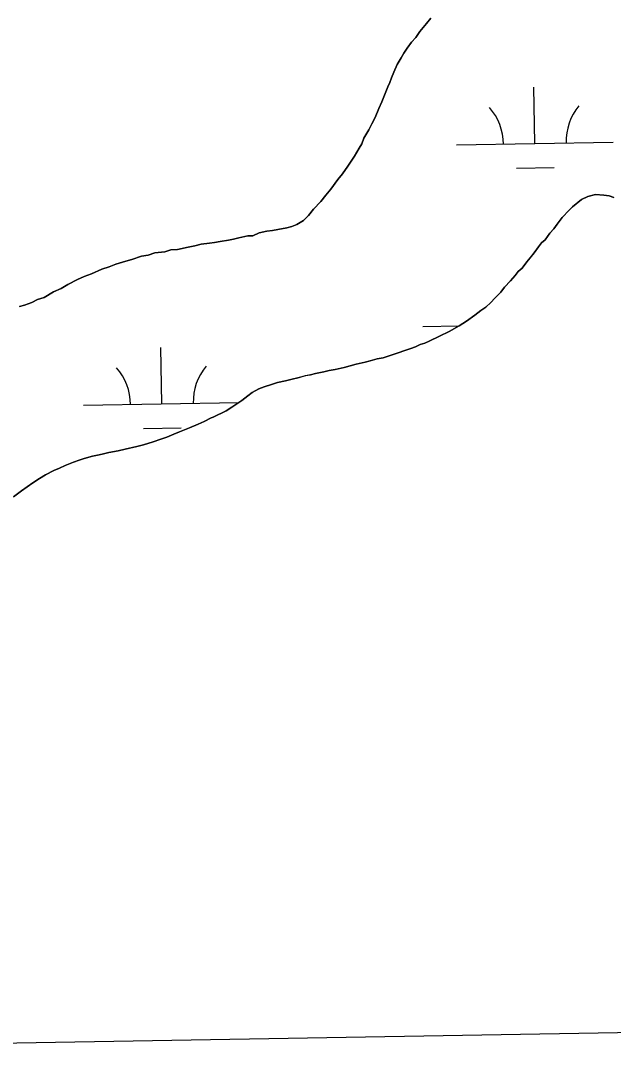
# Model space of a CAD drawing. Extents: x 3887375 to 3925618, y 296674 to 322633.
# Drawn here: x 3913667 to 3914045, y 302483 to 303136 of the extents above; entities that cross this region are included whole.
import ezdxf

# ---------------------------------------------------------------- set-up
doc = ezdxf.new("R2010")
doc.units = 0
for name, color, linetype in [('V-GRID-FRAM', 7, 'Continuous'), ('V-TOPO-SHOR', 7, 'Continuous'), ('V-WETL-SWMP', 7, 'Continuous')]:
    doc.layers.add(name, color=color, linetype=linetype)

msp = doc.modelspace()

# ---------------------------------------------------------------- linework, layer by layer
at = {"layer": 'V-GRID-FRAM'}
msp.add_lwpolyline([(3891343.33, 320285.84), (3923192.81, 320832.52), (3923512.79, 302652.88), (3891647.44, 302105.93), (3891343.33, 320285.84)], dxfattribs=at)
at = {"layer": 'V-TOPO-SHOR'}
for points in [[(3913929.04, 303137.29), (3913926.21, 303133.72), (3913921.97, 303128.73), (3913919.5, 303124.81), (3913916.67, 303121.96), (3913913.84, 303118.03), (3913911.72, 303114.83), (3913909.96, 303111.98), (3913907.49, 303107.7), (3913905.38, 303102.72), (3913903.97, 303099.16), (3913902.92, 303096.31), (3913901.51, 303093.46), (3913899.4, 303088.12), (3913897.64, 303083.85), (3913895.88, 303079.58), (3913893.42, 303073.88), (3913891.3, 303069.96), (3913889.54, 303066.04), (3913886.36, 303060.7), (3913884.95, 303057.14), (3913883.19, 303054.29), (3913880.37, 303049.3), (3913878.25, 303046.1), (3913876.13, 303042.89), (3913872.6, 303037.9), (3913869.77, 303034.33), (3913865.17, 303028.27), (3913861.99, 303024.35), (3913858.81, 303020.43), (3913854.21, 303015.43), (3913851.03, 303011.51), (3913847.84, 303008.3), (3913843.59, 303005.79), (3913840.4, 303004.35), (3913837.2, 303003.63), (3913831.52, 303002.54), (3913827.97, 303001.82), (3913824.42, 303001.45), (3913819.45, 303000.36), (3913815.54, 302998.56), (3913812.34, 302998.55), (3913806.66, 302997.1), (3913803.11, 302996.38), (3913799.92, 302995.66), (3913794.59, 302994.92), (3913791.04, 302994.2), (3913787.84, 302993.83), (3913782.51, 302993.1), (3913778.61, 302992.01), (3913774.35, 302991.29), (3913767.6, 302989.83), (3913763.34, 302989.46), (3913759.43, 302988.38), (3913753.04, 302987.64), (3913748.78, 302986.2), (3913744.52, 302985.47), (3913738.48, 302983.31), (3913734.58, 302982.23), (3913728.19, 302980.43), (3913723.93, 302978.64), (3913719.32, 302977.19), (3913712.58, 302974.32), (3913707.97, 302972.53), (3913703.71, 302970.73), (3913697.68, 302967.51), (3913693.43, 302965), (3913688.46, 302962.85), (3913682.43, 302959.27), (3913678.17, 302957.83), (3913674.63, 302956.04), (3913670.02, 302954.24), (3913666.82, 302953.52)], [(3913790.26, 302882.84), (3913798.6, 302886.92), (3913802.15, 302889.24), (3913805.87, 302891.75), (3913808.53, 302893.54), (3913812.25, 302896.57), (3913815.08, 302898.54), (3913819.33, 302901.04), (3913822.71, 302902.12), (3913827.32, 302903.74), (3913831.23, 302905.01), (3913836.37, 302906.09), (3913839.75, 302906.99), (3913845.07, 302908.26), (3913849.15, 302909.35), (3913852.17, 302909.89), (3913855.54, 302910.79), (3913860.7, 302911.7), (3913864.25, 302912.61), (3913867.97, 302913.33), (3913873.66, 302914.6), (3913877.56, 302915.68), (3913881.46, 302916.59), (3913887.15, 302917.86), (3913890.34, 302918.76), (3913894.78, 302920.02), (3913898.51, 302920.75), (3913905.6, 302923.09), (3913908.8, 302924.17), (3913911.82, 302925.24), (3913916.25, 302926.68), (3913919.27, 302927.76), (3913922.11, 302929.2), (3913925.12, 302930.1), (3913927.96, 302931.35), (3913934.52, 302934.58), (3913940.73, 302937.45), (3913946.94, 302941.03), (3913951.72, 302944.07), (3913957.03, 302948), (3913960.93, 302950.86), (3913963.94, 302953.01), (3913967.13, 302956.04), (3913969.78, 302958.72), (3913973.5, 302962.64), (3913975.97, 302965.85), (3913979.69, 302969.78), (3913982.7, 302973.16), (3913984.64, 302975.66), (3913987.12, 302977.8), (3913990.12, 302981.9), (3913992.42, 302984.76), (3913994.72, 302987.61), (3913997.54, 302991.53), (3913999.49, 302994.03), (3914001.79, 302995.99), (3914004.79, 303000.09), (3914007.27, 303002.94), (3914009.39, 303005.97), (3914012.57, 303010.07), (3914017.17, 303014.89), (3914019.29, 303017.03), (3914024.96, 303021.67), (3914029.04, 303023.47), (3914034.01, 303024.73), (3914039.17, 303024.4), (3914042.72, 303023.88), (3914045.57, 303022.83)], [(3913663.06, 302832.14), (3913668.02, 302835.89), (3913675.29, 302841.07), (3913679.54, 302843.76), (3913683.26, 302846.08), (3913688.76, 302848.95), (3913692.31, 302850.38), (3913695.86, 302852), (3913701.18, 302854.15), (3913704.73, 302855.41), (3913708.1, 302856.49), (3913713.25, 302857.93), (3913716.44, 302858.66), (3913719.46, 302859.38), (3913723.72, 302860.29), (3913729.58, 302861.38), (3913734.2, 302862.46), (3913741.65, 302864.27), (3913745.73, 302865.18), (3913751.95, 302867.16), (3913756.91, 302868.78), (3913760.64, 302870.04), (3913765.25, 302872.01), (3913768.8, 302873.45), (3913775.19, 302876.14), (3913780.68, 302878.47), (3913784.59, 302880.09), (3913789.02, 302882.42), (3913790.26, 302882.84)]]:
    msp.add_lwpolyline(points, dxfattribs=at)
at = {"layer": 'V-WETL-SWMP'}
for p, q in [((3913921.97, 303128.73), (3913926.21, 303133.72)), ((3913926.21, 303133.72), (3913929.04, 303137.29)), ((3913916.67, 303121.96), (3913919.5, 303124.81)), ((3913919.5, 303124.81), (3913921.97, 303128.73)), ((3913913.84, 303118.03), (3913916.67, 303121.96)), ((3913907.49, 303107.7), (3913909.96, 303111.98)), ((3913909.96, 303111.98), (3913911.72, 303114.83)), ((3913911.72, 303114.83), (3913913.84, 303118.03)), ((3913905.38, 303102.72), (3913907.49, 303107.7)), ((3913902.92, 303096.31), (3913903.97, 303099.16)), ((3913903.97, 303099.16), (3913905.38, 303102.72)), ((3913899.4, 303088.12), (3913901.51, 303093.46)), ((3913901.51, 303093.46), (3913902.92, 303096.31)), ((3913995.22, 303057.33), (3913994.6, 303093.32)), ((3913897.64, 303083.85), (3913899.4, 303088.12)), ((3913893.41, 303073.88), (3913895.88, 303079.58)), ((3913895.88, 303079.58), (3913897.64, 303083.85)), ((3913891.3, 303069.96), (3913893.41, 303073.88)), ((3913886.36, 303060.7), (3913889.54, 303066.04)), ((3913889.54, 303066.04), (3913891.3, 303069.96)), ((3913884.96, 303057.14), (3913886.36, 303060.7)), ((3913880.37, 303049.3), (3913883.19, 303054.29)), ((3913883.19, 303054.29), (3913884.96, 303057.14)), ((3913945.22, 303056.47), (3914045.21, 303058.19)), ((3913878.25, 303046.1), (3913880.37, 303049.3)), ((3913872.6, 303037.9), (3913876.13, 303042.89)), ((3913876.13, 303042.89), (3913878.25, 303046.1)), ((3913983.48, 303041.69), (3914007.48, 303042.1)), ((3913865.17, 303028.27), (3913869.77, 303034.33)), ((3913869.77, 303034.33), (3913872.6, 303037.9)), ((3913861.99, 303024.35), (3913865.17, 303028.27)), ((3913854.21, 303015.43), (3913858.81, 303020.42)), ((3913858.81, 303020.42), (3913861.99, 303024.35)), ((3914024.96, 303021.68), (3914019.29, 303017.03)), ((3914029.04, 303023.47), (3914024.96, 303021.68)), ((3914034.01, 303024.73), (3914029.04, 303023.47)), ((3914039.17, 303024.4), (3914034.01, 303024.73)), ((3914042.72, 303023.88), (3914039.17, 303024.4)), ((3914045.57, 303022.83), (3914042.72, 303023.88)), ((3913851.03, 303011.51), (3913854.21, 303015.43)), ((3914017.17, 303014.89), (3914012.57, 303010.07)), ((3914019.29, 303017.03), (3914017.17, 303014.89)), ((3913843.59, 303005.79), (3913847.84, 303008.3)), ((3913847.84, 303008.3), (3913851.03, 303011.51)), ((3914012.57, 303010.07), (3914009.39, 303005.97)), ((3913819.44, 303000.36), (3913824.42, 303001.45)), ((3913824.42, 303001.45), (3913827.97, 303001.82)), ((3913827.97, 303001.82), (3913831.52, 303002.54)), ((3913831.52, 303002.54), (3913837.2, 303003.63)), ((3913837.2, 303003.63), (3913840.4, 303004.35)), ((3913840.4, 303004.35), (3913843.59, 303005.79)), ((3914007.27, 303002.94), (3914004.79, 303000.09)), ((3914009.39, 303005.97), (3914007.27, 303002.94)), ((3913787.84, 302993.83), (3913791.04, 302994.2)), ((3913791.04, 302994.2), (3913794.59, 302994.92)), ((3913794.59, 302994.92), (3913799.92, 302995.66)), ((3913799.92, 302995.66), (3913803.11, 302996.38)), ((3913803.11, 302996.38), (3913806.66, 302997.11)), ((3913806.66, 302997.11), (3913812.34, 302998.55)), ((3913812.34, 302998.55), (3913815.54, 302998.56)), ((3913815.54, 302998.56), (3913819.44, 303000.36)), ((3914001.79, 302995.99), (3913999.49, 302994.03)), ((3914004.79, 303000.09), (3914001.79, 302995.99)), ((3913748.78, 302986.2), (3913753.04, 302987.64)), ((3913753.04, 302987.64), (3913759.43, 302988.38)), ((3913759.43, 302988.38), (3913763.34, 302989.46)), ((3913763.34, 302989.46), (3913767.6, 302989.83)), ((3913767.6, 302989.83), (3913774.35, 302991.28)), ((3913774.35, 302991.28), (3913778.61, 302992.01)), ((3913778.61, 302992.01), (3913782.51, 302993.1)), ((3913782.51, 302993.1), (3913787.84, 302993.83)), ((3913994.72, 302987.61), (3913990.12, 302981.9)), ((3913997.54, 302991.53), (3913994.72, 302987.61)), ((3913999.49, 302994.03), (3913997.54, 302991.53)), ((3913728.19, 302980.43), (3913734.58, 302982.23)), ((3913734.58, 302982.23), (3913738.48, 302983.32)), ((3913738.48, 302983.32), (3913744.52, 302985.47)), ((3913744.52, 302985.47), (3913748.78, 302986.2)), ((3913990.12, 302981.9), (3913987.12, 302977.8)), ((3913712.58, 302974.32), (3913719.32, 302977.19)), ((3913719.32, 302977.19), (3913723.93, 302978.63)), ((3913723.93, 302978.63), (3913728.19, 302980.43)), ((3913984.64, 302975.66), (3913982.7, 302973.16)), ((3913987.12, 302977.8), (3913984.64, 302975.66)), ((3913697.68, 302967.51), (3913703.71, 302970.73)), ((3913703.71, 302970.73), (3913707.97, 302972.53)), ((3913707.97, 302972.53), (3913712.58, 302974.32)), ((3913979.69, 302969.78), (3913975.97, 302965.85)), ((3913982.7, 302973.16), (3913979.69, 302969.78)), ((3913682.43, 302959.27), (3913688.46, 302962.85)), ((3913688.46, 302962.85), (3913693.43, 302965)), ((3913693.43, 302965), (3913697.68, 302967.51)), ((3913973.5, 302962.64), (3913969.78, 302958.72)), ((3913975.97, 302965.85), (3913973.5, 302962.64)), ((3913670.02, 302954.24), (3913674.63, 302956.04)), ((3913674.63, 302956.04), (3913678.17, 302957.83)), ((3913678.17, 302957.83), (3913682.43, 302959.27)), ((3913967.13, 302956.04), (3913963.94, 302953.01)), ((3913969.78, 302958.72), (3913967.13, 302956.04)), ((3913666.82, 302953.52), (3913670.02, 302954.24)), ((3913960.93, 302950.86), (3913957.03, 302948)), ((3913963.94, 302953.01), (3913960.93, 302950.86)), ((3913951.72, 302944.07), (3913946.93, 302941.03)), ((3913957.03, 302948), (3913951.72, 302944.07)), ((3913923.8, 302940.65), (3913946.97, 302941.05)), ((3913940.73, 302937.45), (3913934.52, 302934.58)), ((3913946.93, 302941.03), (3913940.73, 302937.45)), ((3913922.11, 302929.2), (3913919.27, 302927.76)), ((3913925.12, 302930.1), (3913922.11, 302929.2)), ((3913927.96, 302931.35), (3913925.12, 302930.1)), ((3913934.52, 302934.58), (3913927.96, 302931.35)), ((3913757.56, 302891.36), (3913756.94, 302927.36)), ((3913905.6, 302923.09), (3913898.51, 302920.75)), ((3913908.8, 302924.16), (3913905.6, 302923.09)), ((3913911.82, 302925.24), (3913908.8, 302924.16)), ((3913916.25, 302926.68), (3913911.82, 302925.24)), ((3913919.27, 302927.76), (3913916.25, 302926.68)), ((3913881.46, 302916.59), (3913877.56, 302915.68)), ((3913887.15, 302917.85), (3913881.46, 302916.59)), ((3913890.34, 302918.76), (3913887.15, 302917.85)), ((3913894.78, 302920.02), (3913890.34, 302918.76)), ((3913898.51, 302920.75), (3913894.78, 302920.02)), ((3913849.15, 302909.34), (3913845.07, 302908.26)), ((3913852.17, 302909.89), (3913849.15, 302909.34)), ((3913855.54, 302910.79), (3913852.17, 302909.89)), ((3913860.7, 302911.7), (3913855.54, 302910.79)), ((3913864.25, 302912.61), (3913860.7, 302911.7)), ((3913867.97, 302913.33), (3913864.25, 302912.61)), ((3913873.66, 302914.6), (3913867.97, 302913.33)), ((3913877.56, 302915.68), (3913873.66, 302914.6)), ((3913827.32, 302903.74), (3913822.71, 302902.12)), ((3913831.22, 302905), (3913827.32, 302903.74)), ((3913836.37, 302906.09), (3913831.22, 302905)), ((3913839.75, 302906.99), (3913836.37, 302906.09)), ((3913845.07, 302908.26), (3913839.75, 302906.99)), ((3913812.25, 302896.57), (3913808.53, 302893.54)), ((3913815.08, 302898.54), (3913812.25, 302896.57)), ((3913819.33, 302901.04), (3913815.08, 302898.54)), ((3913822.71, 302902.12), (3913819.33, 302901.04)), ((3913707.56, 302890.5), (3913806.54, 302892.2)), ((3913805.87, 302891.75), (3913802.15, 302889.24)), ((3913808.53, 302893.54), (3913805.87, 302891.75)), ((3913798.6, 302886.92), (3913790.26, 302882.84)), ((3913802.15, 302889.24), (3913798.6, 302886.92)), ((3913780.69, 302878.47), (3913775.19, 302876.14)), ((3913784.59, 302880.09), (3913780.69, 302878.47)), ((3913789.02, 302882.42), (3913784.59, 302880.09)), ((3913790.26, 302882.84), (3913789.02, 302882.42)), ((3913745.82, 302875.73), (3913769.82, 302876.14)), ((3913765.25, 302872.01), (3913760.64, 302870.04)), ((3913768.8, 302873.45), (3913765.25, 302872.01)), ((3913775.19, 302876.14), (3913768.8, 302873.45)), ((3913741.65, 302864.27), (3913734.2, 302862.46)), ((3913745.73, 302865.18), (3913741.65, 302864.27)), ((3913751.95, 302867.16), (3913745.73, 302865.18)), ((3913756.91, 302868.78), (3913751.95, 302867.16)), ((3913760.64, 302870.04), (3913756.91, 302868.78)), ((3913713.25, 302857.93), (3913708.1, 302856.49)), ((3913716.44, 302858.66), (3913713.25, 302857.93)), ((3913719.46, 302859.38), (3913716.44, 302858.66)), ((3913723.72, 302860.29), (3913719.46, 302859.38)), ((3913729.58, 302861.38), (3913723.72, 302860.29)), ((3913734.2, 302862.46), (3913729.58, 302861.38)), ((3913695.86, 302852), (3913692.31, 302850.38)), ((3913701.18, 302854.15), (3913695.86, 302852)), ((3913704.73, 302855.41), (3913701.18, 302854.15)), ((3913708.1, 302856.49), (3913704.73, 302855.41)), ((3913683.26, 302846.08), (3913679.54, 302843.76)), ((3913688.76, 302848.95), (3913683.26, 302846.08)), ((3913692.31, 302850.38), (3913688.76, 302848.95)), ((3913675.29, 302841.07), (3913668.02, 302835.89)), ((3913679.54, 302843.76), (3913675.29, 302841.07)), ((3913668.02, 302835.89), (3913663.06, 302832.14))]:
    msp.add_line(p, q, dxfattribs=at)
for centre, start, end in [((3913939.97, 303056.85), 0.21154, 41.7552), ((3914050.44, 303058.75), 140.21154, 181.75519), ((3913702.31, 302890.89), 0.21154, 41.7552), ((3913812.78, 302892.78), 140.21154, 181.75519)]:
    msp.add_arc(centre, 35.25, start, end, dxfattribs=at)

doc.saveas('drawing.dxf')
